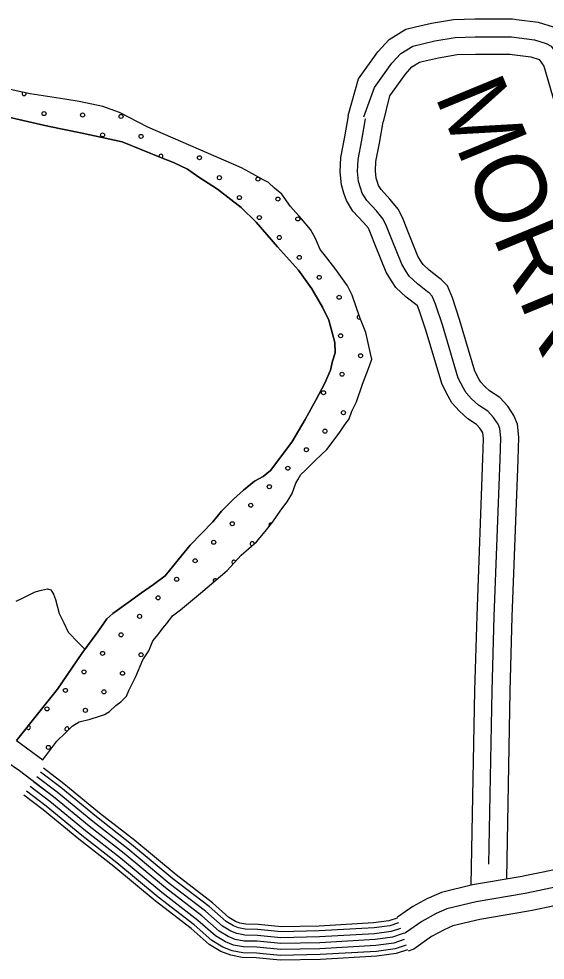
# Model space of a CAD drawing. Extents: x 1551132 to 1791609, y 378168 to 563823.
# Drawn here: x 1585632 to 1588389, y 490323 to 495259 of the extents above; entities that cross this region are included whole.
import ezdxf

# ---------------------------------------------------------------- set-up
doc = ezdxf.new("R2010")
doc.units = 0
for name, color, linetype in [('DESIGN - ROW - Right-of-Way and Easement Labels', 7, 'Continuous'), ('DESIGN - SCRATCH - User 1', 7, 'Continuous'), ('DESIGN - TRAFFIC CONTROL PERMANENT - Pavement Marking Text', 7, 'Continuous'), ('DESIGN - TRANSPORTATION - Edge of Traveled Way', 7, 'Continuous'), ('DESIGN - TRANSPORTATION - Text', 7, 'Continuous'), ('SURVEY - CONTOURS - Index with Text', 7, 'Continuous'), ('SURVEY - PROPERTY - Owners', 7, 'Continuous'), ('SURVEY - TRANSPORTATION - Roads Text', 7, 'Continuous')]:
    doc.layers.add(name, color=color, linetype=linetype)

msp = doc.modelspace()

# ---------------------------------------------------------------- linework, layer by layer
at = {"layer": 'DESIGN - SCRATCH - User 1'}
for points in [[(1585620.677, 491474.314), (1585758.415, 491372.894), (1585831.014, 491471.522), (1585875.621, 491512.823), (1585912.178, 491550.249), (1585948.511, 491573.683), (1586006.651, 491586.75), (1586054.833, 491601.992), (1586080.958, 491611.576), (1586107.182, 491627.159), (1586139.648, 491658.652), (1586165.931, 491678.244), (1586196.363, 491707.762), (1586208.83, 491737.579), (1586245.962, 491811.014), (1586281.32, 491898.483), (1586314.044, 491945.976), (1586334.852, 491997.669), (1586361.36, 492031.253), (1586385.868, 492064.879), (1586408.217, 492088.53), (1586436.825, 492128.089), (1586479.274, 492159.424), (1586584.563, 492247.768), (1586724.285, 492365.579), (1586797.5, 492446.439), (1586876.54, 492517.208), (1586923.339, 492570.476), (1586962.113, 492621.877), (1587005.045, 492683.212), (1587037.711, 492726.714), (1587064.377, 492770.298), (1587083.218, 492824.024), (1587093.485, 492841.867), (1587109.918, 492869.609), (1587134.267, 492893.235), (1587187.024, 492944.411), (1587245.865, 493001.487), (1587311.155, 493086.481), (1587337.788, 493128.066), (1587362.295, 493161.692), (1587376.92, 493201.476), (1587401.686, 493251.094), (1587433.119, 493342.63), (1587468.635, 493440.099), (1587481.168, 493473.917), (1587473.66, 493504.051), (1587449.46, 493614.479), (1587418.753, 493693.006), (1587378.679, 493809.692), (1587353.479, 493858.118), (1587292.947, 493945.129), (1587245.982, 494005.905), (1587210.708, 494048.49), (1587191.475, 494094.816), (1587183.742, 494110.941), (1587160.451, 494153.334), (1587113.419, 494210.11), (1587054.528, 494275.079), (1587009.621, 494339.83), (1586972.155, 494370.439), (1586940.681, 494400.957), (1586912.948, 494415.407), (1586855.516, 494446.341), (1586798.076, 494477.275), (1586308.096, 494691.214), (1586159.5, 494767.624), (1586072.11, 494799.033), (1585948.671, 494825.026), (1585872.973, 494838.242), (1585691.619, 494865.16), (1585586.13, 494888.86)], [(1585486.249, 494764.407), (1585784.792, 494695.597), (1585963.988, 494658.713), (1586173.008, 494613.345), (1586379.428, 494530.002), (1586442.943, 494504.976), (1586516.291, 494469.783), (1586575.565, 494428.816), (1586672.429, 494365.239), (1586796.743, 494269.212), (1586875.407, 494191.918), (1586987.221, 494064.073), (1587097.102, 493940.262), (1587167.467, 493843.093), (1587223.841, 493746.148), (1587256.731, 493679.597), (1587275.548, 493607.262), (1587286.797, 493561.069), (1587289.922, 493506.992), (1587275.239, 493463.208), (1587264.514, 493417.365), (1587233.407, 493345.83), (1587190.124, 493262.486), (1587132.501, 493157.366), (1587062.677, 493038.438), (1586950.438, 492890.176), (1586911.981, 492858.775), (1586867.657, 492835.475), (1586808.966, 492788.398), (1586756.276, 492741.222), (1586693.344, 492678.204), (1586648.478, 492620.902), (1586530.656, 492498.741), (1586467.499, 492421.714), (1586398.251, 492338.795), (1586337.594, 492293.744), (1586274.954, 492248.734), (1586204.222, 492197.841), (1586125.399, 492141.081), (1586093, 492113.589), (1586045.942, 492044.312), (1585962.236, 491931.609), (1585835.372, 491743.562), (1585743.674, 491630.984), (1585620.677, 491474.314)]]:
    msp.add_lwpolyline(points, dxfattribs=at)
at = {"layer": 'DESIGN - TRAFFIC CONTROL PERMANENT - Pavement Marking Text'}
for centre in [(1585764.656, 494761.939), (1585764.656, 494761.939), (1585966.267, 494754.472), (1585966.267, 494754.472), (1586167.877, 494747.005), (1586167.877, 494747.005), (1586070.805, 494649.934), (1586070.805, 494649.934), (1586272.415, 494642.467), (1586272.415, 494642.467), (1586578.564, 494530.461), (1586578.564, 494530.461), (1586683.103, 494425.922), (1586683.103, 494425.922), (1586884.713, 494418.455), (1586884.713, 494418.455), (1586787.642, 494321.384), (1586787.642, 494321.384), (1586989.252, 494313.916), (1586989.252, 494313.916), (1586892.18, 494216.845), (1586892.18, 494216.845), (1587093.791, 494209.378), (1587093.791, 494209.378), (1586996.719, 494112.306), (1586996.719, 494112.306), (1587101.258, 494007.768), (1587101.258, 494007.768), (1587205.796, 493903.229), (1587205.796, 493903.229), (1587310.335, 493798.69), (1587310.335, 493798.69), (1587317.802, 493597.08), (1587317.802, 493597.08), (1587422.341, 493492.541), (1587422.341, 493492.541), (1587325.269, 493395.47), (1587325.269, 493395.47), (1587228.198, 493298.398), (1587228.198, 493298.398), (1587332.736, 493193.859), (1587332.736, 493193.859), (1587235.665, 493096.788), (1587235.665, 493096.788), (1587138.593, 492999.716), (1587138.593, 492999.716), (1587041.521, 492902.644), (1587041.521, 492902.644), (1586944.45, 492805.573), (1586944.45, 492805.573), (1586847.378, 492708.501), (1586847.378, 492708.501), (1586750.306, 492611.43), (1586750.306, 492611.43), (1586653.235, 492514.358), (1586653.235, 492514.358), (1586556.163, 492417.286), (1586556.163, 492417.286), (1586459.092, 492320.215), (1586459.092, 492320.215), (1586362.02, 492223.143), (1586362.02, 492223.143), (1586264.948, 492126.072), (1586264.948, 492126.072), (1586167.877, 492029), (1586167.877, 492029), (1586070.805, 491931.928), (1586070.805, 491931.928), (1586272.415, 491924.461), (1586272.415, 491924.461), (1585973.734, 491834.857), (1585973.734, 491834.857), (1586175.344, 491827.39), (1586175.344, 491827.39), (1585876.662, 491737.785), (1585876.662, 491737.785), (1586078.272, 491730.318), (1586078.272, 491730.318), (1585779.59, 491640.713), (1585779.59, 491640.713), (1585981.201, 491633.246), (1585981.201, 491633.246), (1585787.057, 491439.103), (1585787.057, 491439.103)]:
    msp.add_circle(centre, 10.56, dxfattribs=at)
for centre, start, end in [((1585660.118, 494866.478), 135.188202, 19.487248), ((1586376.954, 494537.928), 300.729465, 195.477445), ((1587198.329, 494104.839), 200.302506, 210.939068), ((1587414.874, 493694.152), 90.762314, 308.972485), ((1586951.917, 492603.963), 67.495762, 218.446575), ((1586854.845, 492506.891), 1.85825, 261.821532), ((1586757.774, 492409.819), 20.380789, 255.300434), ((1586660.702, 492312.748), 36.896558, 223.377374), ((1585682.519, 491543.642), 198.342785, 85.388387), ((1585884.129, 491536.175), 330.016534, 301.32939)]:
    msp.add_arc(centre, 10.56, start, end, dxfattribs=at)
at = {"layer": 'DESIGN - TRANSPORTATION - Edge of Traveled Way'}
for points in [[(1585758.415, 491372.894), (1585831.014, 491471.522), (1585875.621, 491512.823), (1585912.178, 491550.249), (1585948.511, 491573.683), (1586006.651, 491586.75), (1586054.833, 491601.992), (1586080.958, 491611.576), (1586107.182, 491627.159), (1586139.648, 491658.652), (1586165.931, 491678.244), (1586196.363, 491707.762), (1586208.83, 491737.579), (1586245.962, 491811.014), (1586281.32, 491898.483), (1586314.044, 491945.976), (1586334.852, 491997.669), (1586361.36, 492031.253), (1586385.868, 492064.879), (1586408.217, 492088.53), (1586436.825, 492128.089), (1586479.274, 492159.424), (1586584.563, 492247.768), (1586724.285, 492365.579), (1586797.5, 492446.439), (1586876.54, 492517.208), (1586923.339, 492570.476), (1586962.113, 492621.877), (1587005.045, 492683.212), (1587037.711, 492726.714), (1587064.377, 492770.298), (1587083.218, 492824.024), (1587093.485, 492841.867), (1587109.918, 492869.609), (1587134.267, 492893.235), (1587187.024, 492944.411), (1587245.865, 493001.487), (1587311.155, 493086.481), (1587337.788, 493128.066), (1587362.295, 493161.692), (1587376.92, 493201.476), (1587401.686, 493251.094), (1587433.119, 493342.63), (1587468.635, 493440.099), (1587481.168, 493473.917), (1587473.66, 493504.051), (1587449.46, 493614.479), (1587418.753, 493693.006), (1587378.679, 493809.692), (1587353.479, 493858.118), (1587292.947, 493945.129), (1587245.982, 494005.905), (1587210.708, 494048.49), (1587191.475, 494094.816), (1587183.742, 494110.941), (1587160.451, 494153.334), (1587113.419, 494210.11), (1587054.528, 494275.079), (1587009.621, 494339.83), (1586972.155, 494370.439), (1586940.681, 494400.957), (1586912.948, 494415.407), (1586855.516, 494446.341), (1586798.076, 494477.275), (1586308.096, 494691.214), (1586159.5, 494767.624), (1586072.11, 494799.033), (1585948.671, 494825.026), (1585872.973, 494838.242), (1585691.619, 494865.16), (1585586.13, 494888.86)], [(1585620.677, 491474.314), (1585743.674, 491630.984), (1585835.372, 491743.562), (1585962.236, 491931.609), (1586045.942, 492044.312), (1586093, 492113.589), (1586125.399, 492141.081), (1586204.222, 492197.841), (1586274.954, 492248.734), (1586337.594, 492293.744), (1586398.251, 492338.795), (1586467.499, 492421.714), (1586530.656, 492498.741), (1586648.478, 492620.902), (1586693.344, 492678.204), (1586756.276, 492741.222), (1586808.966, 492788.398), (1586867.657, 492835.475), (1586911.981, 492858.775), (1586950.438, 492890.176), (1587062.677, 493038.438), (1587132.501, 493157.366), (1587190.124, 493262.486), (1587233.407, 493345.83), (1587264.514, 493417.365), (1587275.239, 493463.208), (1587289.922, 493506.992), (1587286.797, 493561.069), (1587275.548, 493607.262), (1587256.731, 493679.597), (1587223.841, 493746.148), (1587167.467, 493843.093), (1587097.102, 493940.262), (1586987.221, 494064.073), (1586875.407, 494191.918), (1586796.743, 494269.212), (1586672.429, 494365.239), (1586575.565, 494428.816), (1586516.291, 494469.783), (1586442.943, 494504.976), (1586379.428, 494530.002), (1586173.008, 494613.345), (1585963.988, 494658.713), (1585784.792, 494695.597), (1585486.249, 494764.407)]]:
    msp.add_lwpolyline(points, dxfattribs=at)
at = {"layer": 'DESIGN - TRANSPORTATION - Text'}
msp.add_lwpolyline([(1585619.036, 492205.216), (1585651.243, 492220.708), (1585717.692, 492253.659), (1585751.808, 492263.117), (1585781.89, 492270.634), (1585799.765, 492264.351), (1585813.398, 492242.125), (1585824.931, 492213.925), (1585843.747, 492141.589), (1585868.905, 492091.171), (1585890.104, 492042.812), (1585945.161, 491987.902), (1585978.177, 491953.068)], dxfattribs=at)
at = {"layer": 'SURVEY - CONTOURS - Index with Text'}
for points in [[(1587641.17, 490460.605), (1587589.622, 490443.455), (1587499.257, 490431.088), (1587208.522, 490414.379), (1587004.152, 490410.12), (1586880.213, 490422.42), (1586812.14, 490423.67), (1586766.249, 490432.529), (1586728.483, 490447.254), (1586680.968, 490476.197), (1586590.378, 490556.04), (1586400.916, 490701.844), (1586184.08, 490882.232), (1586000.584, 491025.919), (1585813.28, 491179.706), (1585635.643, 491315.268), (1585457.731, 491436.812)], [(1587613.479, 490543.841), (1587569.664, 490529.257), (1587490.782, 490518.465), (1587205.089, 490502.048), (1587007.585, 490497.931), (1586885.355, 490510.056), (1586821.323, 490511.239), (1586790.69, 490517.148), (1586767.524, 490526.181), (1586733.183, 490547.099), (1586646.186, 490623.776), (1586455.732, 490770.346), (1586239.179, 490950.5), (1586055.458, 491094.362), (1585867.729, 491248.491), (1585760.732, 491330.152)], [(1587631.387, 490490.023), (1587582.563, 490473.781), (1587496.265, 490461.964), (1587207.306, 490445.363), (1587005.36, 490441.154), (1586882.03, 490453.396), (1586815.39, 490454.613), (1586774.891, 490462.438), (1586742.283, 490475.147), (1586699.418, 490501.256), (1586610.103, 490579.983), (1586420.291, 490726.053), (1586203.554, 490906.358), (1586019.976, 491050.103), (1585832.522, 491204.015), (1585727.341, 491284.284)], [(1587621.596, 490519.44), (1587575.514, 490504.106), (1587493.265, 490492.848), (1587206.097, 490476.347), (1587006.577, 490472.188), (1586883.846, 490484.364), (1586818.631, 490485.564), (1586783.524, 490492.339), (1586756.083, 490503.039), (1586717.875, 490526.315), (1586629.828, 490603.917), (1586439.657, 490750.262), (1586223.021, 490930.483), (1586039.375, 491074.295), (1585851.771, 491228.324), (1585745.607, 491309.343)], [(1587650.953, 490431.188), (1587596.68, 490413.129), (1587502.249, 490400.212), (1587209.739, 490383.395), (1587002.944, 490379.086), (1586878.397, 490391.445), (1586808.89, 490392.728), (1586757.608, 490402.62), (1586714.684, 490419.362), (1586662.518, 490451.138), (1586570.654, 490532.098), (1586381.542, 490677.635), (1586164.605, 490858.106), (1585981.193, 491001.735), (1585794.039, 491155.397), (1585690.942, 491234.066)], [(1587641.17, 490460.605), (1587589.622, 490443.455), (1587499.257, 490431.088), (1587208.522, 490414.379), (1587004.152, 490410.12), (1586880.213, 490422.42), (1586812.14, 490423.67), (1586766.249, 490432.529), (1586728.483, 490447.254), (1586680.968, 490476.197), (1586590.378, 490556.04), (1586400.916, 490701.844), (1586184.08, 490882.232), (1586000.584, 491025.919), (1585813.28, 491179.706), (1585709.158, 491259.166)], [(1587668.545, 490378.32), (1587609.354, 490358.628), (1587507.64, 490344.711), (1587211.914, 490327.71), (1587000.76, 490323.31), (1586875.13, 490335.777), (1586803.057, 490337.102), (1586742.083, 490348.877), (1586689.884, 490369.227), (1586629.352, 490406.103), (1586535.205, 490489.072), (1586346.726, 490634.126), (1586129.606, 490814.747), (1585946.336, 490958.259), (1585759.448, 491111.704), (1585658.184, 491188.981)], [(1587660.745, 490401.77), (1587603.729, 490382.803), (1587505.248, 490369.328), (1587210.947, 490352.411), (1587001.727, 490348.052), (1586876.58, 490360.477), (1586805.648, 490361.777), (1586748.975, 490372.719), (1586700.884, 490391.47), (1586644.06, 490426.079), (1586550.929, 490508.164), (1586362.176, 490653.426), (1586145.139, 490833.981), (1585961.794, 490977.543), (1585774.79, 491131.088), (1585672.734, 491208.973)]]:
    msp.add_lwpolyline(points, dxfattribs=at)
at = {"layer": 'SURVEY - PROPERTY - Owners'}
for points in [[(1587357.263, 494752.091), (1587410.829, 494943.296), (1587513.16, 495085.458), (1587571.492, 495150.285), (1587659.373, 495204.661), (1587710.838, 495216.445), (1587793.353, 495235.354), (1587908.9, 495255.763), (1588021.339, 495258.755), (1588218.81, 495258.505), (1588240.034, 495255.772), (1588352.49, 495241.296), (1588431.43, 495217.346), (1588485.079, 495187.62), (1588551.869, 495092.301), (1588617.659, 494864.545), (1588697.815, 494587.013)], [(1587438.828, 494745.716), (1587494.91, 494898.703), (1587586.683, 495026.198), (1587632.565, 495077.191), (1587695.672, 495116.243), (1587812.094, 495142.91), (1587918.409, 495161.686), (1588022.539, 495164.461), (1588212.71, 495164.219), (1588332.649, 495148.777), (1588394.481, 495130.018), (1588420.347, 495115.685), (1588465.637, 495051.05), (1588607.225, 494560.845)], [(1587543.35, 494718.94), (1587575.791, 494855.802), (1587657.415, 494969.197), (1587691.322, 495006.873), (1587730.596, 495031.182), (1587752.137, 495036.116), (1587830.119, 495053.983), (1587927.55, 495071.183), (1588023.689, 495073.75), (1588206.843, 495073.517), (1588216.41, 495072.283), (1588313.557, 495059.775), (1588358.265, 495046.208), (1588382.689, 495011.365), (1588439.929, 494813.202), (1588520.077, 494535.678)], [(1588002.395, 490717.654), (1588021.062, 491737.73), (1588032.304, 492128.749), (1588063.312, 492953.07), (1588066.604, 493058.356), (1588063.329, 493087.799), (1588061.954, 493091.224), (1588047.637, 493112.124), (1588029.955, 493131.525), (1587983.889, 493161.917), (1587940.007, 493202.035), (1587900.774, 493245.086), (1587881.3, 493279.545), (1587849.217, 493341.155), (1587764.986, 493627.262), (1587729.97, 493731.332), (1587720.487, 493754.324), (1587718.654, 493755.741), (1587661.797, 493799.1), (1587606.89, 493850.443), (1587584.541, 493884.986), (1587556.458, 493930.87), (1587501.318, 494068.949), (1587475.052, 494135.317), (1587463.594, 494160.401), (1587437.628, 494191.56), (1587381.854, 494251.128), (1587348.321, 494305.896), (1587334.872, 494345.256), (1587322.289, 494387.523), (1587315.539, 494456.8), (1587318.964, 494531.744), (1587339.388, 494639.222), (1587358.763, 494750.358)], [(1588095.093, 490825.865), (1588111.743, 491735.597), (1588122.96, 492125.74), (1588153.968, 492949.945), (1588157.468, 493061.981), (1588152.11, 493110.091), (1588142.435, 493134.242), (1588118.911, 493168.584), (1588089.353, 493201.002), (1588039.813, 493233.694), (1588004.255, 493266.195), (1587974.706, 493298.621), (1587961.031, 493322.821), (1587933.74, 493375.231), (1587851.509, 493654.546), (1587814.977, 493763.116), (1587797.552, 493805.384), (1587781.778, 493821.609), (1587773.861, 493827.718), (1587720.421, 493868.469), (1587676.988, 493909.086), (1587661.314, 493933.312), (1587637.839, 493971.663), (1587585.607, 494102.458), (1587558.533, 494170.876), (1587541.05, 494209.144), (1587505.634, 494251.645), (1587454.386, 494306.38), (1587430.911, 494344.722), (1587421.286, 494372.873), (1587411.72, 494405.024), (1587406.445, 494459.142), (1587409.278, 494521.152), (1587428.628, 494622.963), (1587448.119, 494734.783)], [(1588188.024, 490750.888), (1588206.008, 491733.38), (1588217.2, 492122.615), (1588248.199, 492946.703), (1588251.924, 493065.748), (1588244.4, 493133.267), (1588226.1, 493178.959), (1588193.001, 493227.277), (1588151.102, 493273.228), (1588097.945, 493308.304), (1588071.045, 493332.888), (1588051.563, 493354.272), (1588043.913, 493367.806), (1588021.605, 493410.657), (1587941.449, 493682.906), (1587903.341, 493796.159), (1587877.809, 493858.102), (1587844.701, 493892.161), (1587831.251, 493902.536), (1587781.361, 493940.579), (1587749.853, 493970.038), (1587741.12, 493983.547), (1587722.437, 494014.064), (1587673.23, 494137.292), (1587645.306, 494207.844), (1587621.565, 494259.812), (1587576.324, 494314.105), (1587529.784, 494363.815), (1587516.759, 494385.082), (1587511.118, 494401.582), (1587504.684, 494423.208), (1587500.943, 494461.575), (1587503.16, 494510.143), (1587521.392, 494606.063), (1587541.009, 494718.59)]]:
    msp.add_lwpolyline(points, dxfattribs=at)
at = {"layer": 'SURVEY - TRANSPORTATION - Roads Text'}
for points in [[(1588498.775, 490809.857), (1588283.714, 490765.572), (1588268.322, 490762.405), (1588009.512, 490718.746), (1587845.566, 490678.786), (1587778.284, 490649.01), (1587772.792, 490646.035), (1587695.352, 490603.926), (1587616.671, 490548.058), (1587612.538, 490546.674)], [(1588526.316, 490722.913), (1588285.022, 490673.228), (1588027.82, 490629.843), (1587874.89, 490592.567), (1587818.333, 490567.541), (1587743.443, 490526.824), (1587658.153, 490466.255), (1587641.17, 490460.605)], [(1588554.949, 490632.535), (1588321.029, 490584.376), (1588302.38, 490580.534), (1588046.852, 490537.424), (1587905.372, 490502.94), (1587859.974, 490482.856), (1587793.433, 490446.68), (1587701.269, 490381.228), (1587670.936, 490371.136)]]:
    msp.add_lwpolyline(points, dxfattribs=at)

# ---------------------------------------------------------------- texts
at = {"layer": 'DESIGN - ROW - Right-of-Way and Easement Labels'}
msp.add_text('MORROW', height=370.0068, rotation=292.401206, dxfattribs=at).set_placement((1587808.853, 494857.194))

doc.saveas('drawing.dxf')
